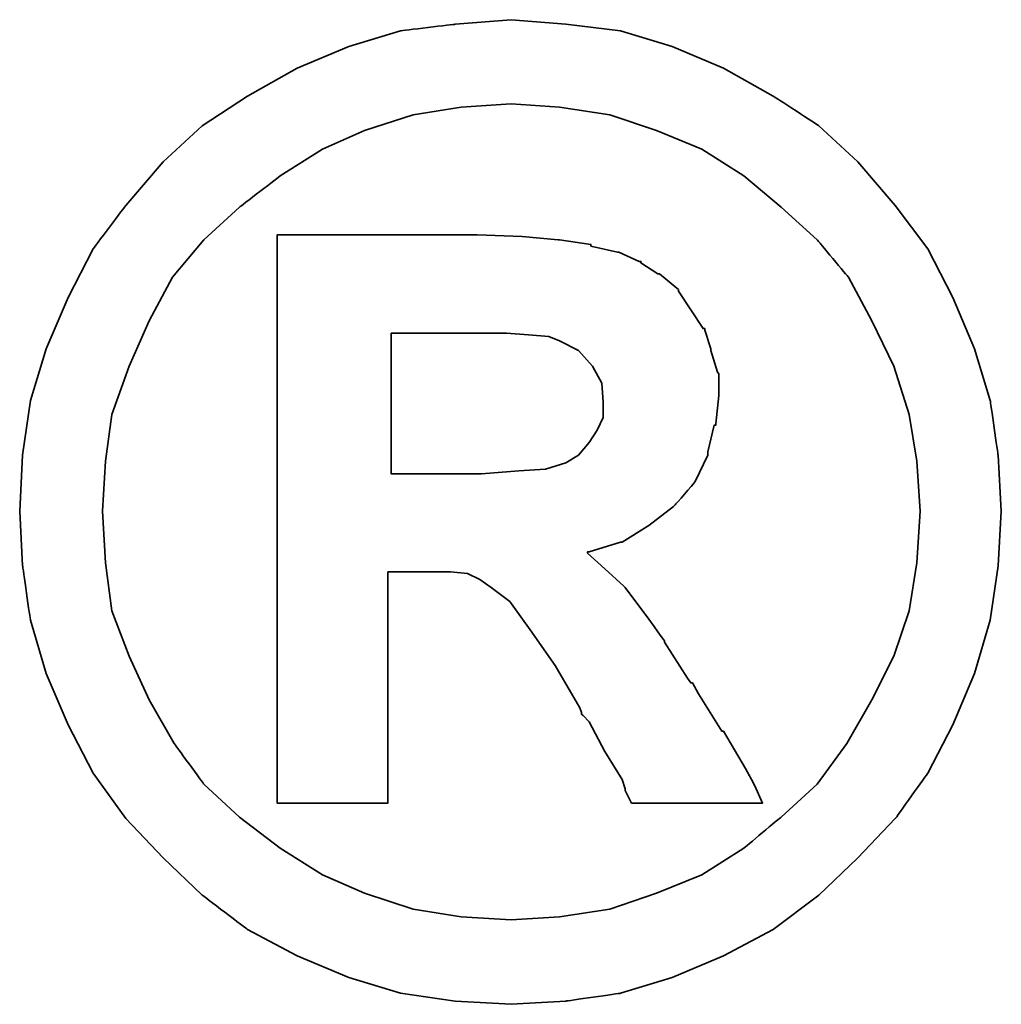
# Model space of a CAD drawing. Header units: millimetres. Extents: x 2891 to 6329, y -1599 to 860.
# Tile 511 of 620: x 5512.25 to 5513.93, y -560.05 to -558.37. Entities that reach past the tile are written whole.
import ezdxf

# ---------------------------------------------------------------- set-up
doc = ezdxf.new("R2010")
doc.units = ezdxf.units.MM
doc.layers.add('DIM', color=4, linetype='CONTINUOUS')
doc.layers.add('layer 1', color=7, linetype='CONTINUOUS')

# ---------------------------------------------------------------- blocks, each defined once
blk = doc.blocks.new('TBI MOTION logo(完整正式版)')
at = {"layer": 'layer 1', "color": 22, "lineweight": 35}
for points, knots in [([(81.20634, 4.98624), (81.20634, 4.98624), (81.18649, 5.32862), (81.18649, 5.32862), (81.18649, 5.32862), (81.18649, 5.32862), (81.13886, 5.66206), (81.13886, 5.66206), (81.13886, 5.66206), (81.13886, 5.66206), (81.04359, 5.97764), (81.04359, 5.97764), (81.04359, 5.97764), (81.04359, 5.97764), (80.91061, 6.29124), (80.91061, 6.29124), (80.91061, 6.29124), (80.91061, 6.29124), (80.75778, 6.58697), (80.75778, 6.58697), (80.75778, 6.58697), (80.75778, 6.58697), (80.5593, 6.85294), (80.5593, 6.85294), (80.5593, 6.85294), (80.5593, 6.85294), (80.33105, 7.1189), (80.33105, 7.1189), (80.33105, 7.1189), (80.33105, 7.1189), (80.09287, 7.33921), (80.09287, 7.33921), (80.09287, 7.33921), (80.09287, 7.33921), (79.815, 7.51982), (79.815, 7.51982), (79.815, 7.51982), (79.815, 7.51982), (79.51133, 7.69051), (79.51133, 7.69051), (79.51133, 7.69051), (79.51133, 7.69051), (79.19773, 7.8235), (79.19773, 7.8235), (79.19773, 7.8235), (79.19773, 7.8235), (78.88215, 7.91877), (78.88215, 7.91877), (78.88215, 7.91877), (78.88215, 7.91877), (78.54871, 7.95846), (78.54871, 7.95846), (78.54871, 7.95846), (78.54871, 7.95846), (78.21526, 7.98625), (78.21526, 7.98625), (78.21526, 7.98625), (78.21526, 7.98625), (77.87388, 7.95846), (77.87388, 7.95846), (77.87388, 7.95846), (77.87388, 7.95846), (77.54044, 7.91877), (77.54044, 7.91877), (77.54044, 7.91877), (77.54044, 7.91877), (77.22485, 7.8235), (77.22485, 7.8235), (77.22485, 7.8235), (77.22485, 7.8235), (76.91027, 7.69051), (76.91027, 7.69051), (76.91027, 7.69051), (76.91027, 7.69051), (76.6056, 7.51982), (76.6056, 7.51982), (76.6056, 7.51982), (76.6056, 7.51982), (76.32972, 7.33921), (76.32972, 7.33921), (76.32972, 7.33921), (76.32972, 7.33921), (76.09154, 7.1189), (76.09154, 7.1189), (76.09154, 7.1189), (76.09154, 7.1189), (75.86329, 6.85294), (75.86329, 6.85294), (75.86329, 6.85294), (75.86329, 6.85294), (75.66382, 6.58697), (75.66382, 6.58697), (75.66382, 6.58697), (75.66382, 6.58697), (75.51099, 6.29124), (75.51099, 6.29124), (75.51099, 6.29124), (75.51099, 6.29124), (75.37702, 5.97764), (75.37702, 5.97764), (75.37702, 5.97764), (75.37702, 5.97764), (75.28175, 5.66206), (75.28175, 5.66206), (75.28175, 5.66206), (75.28175, 5.66206), (75.23411, 5.32862), (75.23411, 5.32862), (75.23411, 5.32862), (75.23411, 5.32862), (75.21625, 4.98624), (75.21625, 4.98624), (75.21625, 4.98624), (75.21625, 4.98624), (75.23411, 4.6528), (75.23411, 4.6528), (75.23411, 4.6528), (75.23411, 4.6528), (75.28175, 4.32035), (75.28175, 4.32035), (75.28175, 4.32035), (75.28175, 4.32035), (75.37702, 3.99583), (75.37702, 3.99583), (75.37702, 3.99583), (75.37702, 3.99583), (75.51099, 3.68224), (75.51099, 3.68224), (75.51099, 3.68224), (75.51099, 3.68224), (75.66382, 3.38749), (75.66382, 3.38749), (75.66382, 3.38749), (75.66382, 3.38749), (75.86329, 3.10963), (75.86329, 3.10963), (75.86329, 3.10963), (75.86329, 3.10963), (76.09154, 2.87145), (76.09154, 2.87145), (76.09154, 2.87145), (76.09154, 2.87145), (76.32972, 2.6432), (76.32972, 2.6432), (76.32972, 2.6432), (76.32972, 2.6432), (76.6056, 2.43381), (76.6056, 2.43381), (76.6056, 2.43381), (76.6056, 2.43381), (76.91027, 2.27205), (76.91027, 2.27205), (76.91027, 2.27205), (76.91027, 2.27205), (77.22485, 2.13906), (77.22485, 2.13906), (77.22485, 2.13906), (77.22485, 2.13906), (77.54044, 2.0438), (77.54044, 2.0438), (77.54044, 2.0438), (77.54044, 2.0438), (77.87388, 1.99616), (77.87388, 1.99616), (77.87388, 1.99616), (77.87388, 1.99616), (78.21526, 1.97631), (78.21526, 1.97631), (78.21526, 1.97631), (78.21526, 1.97631), (78.54871, 1.99616), (78.54871, 1.99616), (78.54871, 1.99616), (78.54871, 1.99616), (78.88215, 2.0438), (78.88215, 2.0438), (78.88215, 2.0438), (78.88215, 2.0438), (79.19773, 2.13906), (79.19773, 2.13906), (79.19773, 2.13906), (79.19773, 2.13906), (79.51133, 2.27205), (79.51133, 2.27205), (79.51133, 2.27205), (79.51133, 2.27205), (79.815, 2.43381), (79.815, 2.43381), (79.815, 2.43381), (79.815, 2.43381), (80.09287, 2.6432), (80.09287, 2.6432), (80.09287, 2.6432), (80.09287, 2.6432), (80.33105, 2.87145), (80.33105, 2.87145), (80.33105, 2.87145), (80.33105, 2.87145), (80.5593, 3.10963), (80.5593, 3.10963), (80.5593, 3.10963), (80.5593, 3.10963), (80.75778, 3.38749), (80.75778, 3.38749), (80.75778, 3.38749), (80.75778, 3.38749), (80.91061, 3.68224), (80.91061, 3.68224), (80.91061, 3.68224), (80.91061, 3.68224), (81.04359, 3.99583), (81.04359, 3.99583), (81.04359, 3.99583), (81.04359, 3.99583), (81.13886, 4.32035), (81.13886, 4.32035), (81.13886, 4.32035), (81.13886, 4.32035), (81.18649, 4.6528), (81.18649, 4.6528), (81.18649, 4.6528), (81.18649, 4.6528), (81.20634, 4.98624), (81.20634, 4.98624)], [0, 0, 0, 0, 0.0178571, 0.0178571, 0.0178571, 0.0178572, 0.0357143, 0.0357143, 0.0357143, 0.0357143, 0.0535714, 0.0535714, 0.0535714, 0.0535714, 0.0714286, 0.0714286, 0.0714286, 0.0714286, 0.0892857, 0.0892857, 0.0892857, 0.0892857, 0.1071429, 0.1071429, 0.1071429, 0.1071429, 0.125, 0.125, 0.125, 0.125, 0.1428571, 0.1428571, 0.1428571, 0.1428572, 0.1607143, 0.1607143, 0.1607143, 0.1607143, 0.1785714, 0.1785714, 0.1785714, 0.1785714, 0.1964286, 0.1964286, 0.1964286, 0.1964286, 0.2142857, 0.2142857, 0.2142857, 0.2142857, 0.2321429, 0.2321429, 0.2321429, 0.2321429, 0.25, 0.25, 0.25, 0.25, 0.2678571, 0.2678571, 0.2678571, 0.2678572, 0.2857143, 0.2857143, 0.2857143, 0.2857143, 0.3035714, 0.3035714, 0.3035714, 0.3035714, 0.3214286, 0.3214286, 0.3214286, 0.3214286, 0.3392857, 0.3392857, 0.3392857, 0.3392857, 0.3571429, 0.3571429, 0.3571429, 0.3571429, 0.375, 0.375, 0.375, 0.375, 0.3928571, 0.3928571, 0.3928571, 0.3928572, 0.4107143, 0.4107143, 0.4107143, 0.4107143, 0.4285714, 0.4285714, 0.4285714, 0.4285714, 0.4464286, 0.4464286, 0.4464286, 0.4464286, 0.4642857, 0.4642857, 0.4642857, 0.4642857, 0.4821429, 0.4821429, 0.4821429, 0.4821429, 0.5, 0.5, 0.5, 0.5, 0.5178571, 0.5178571, 0.5178571, 0.5178572, 0.5357143, 0.5357143, 0.5357143, 0.5357143, 0.5535714, 0.5535714, 0.5535714, 0.5535714, 0.5714286, 0.5714286, 0.5714286, 0.5714286, 0.5892857, 0.5892857, 0.5892857, 0.5892857, 0.6071429, 0.6071429, 0.6071429, 0.6071429, 0.625, 0.625, 0.625, 0.625, 0.6428571, 0.6428571, 0.6428571, 0.6428572, 0.6607143, 0.6607143, 0.6607143, 0.6607143, 0.6785714, 0.6785714, 0.6785714, 0.6785714, 0.6964286, 0.6964286, 0.6964286, 0.6964286, 0.7142857, 0.7142857, 0.7142857, 0.7142857, 0.7321429, 0.7321429, 0.7321429, 0.7321429, 0.75, 0.75, 0.75, 0.75, 0.7678571, 0.7678571, 0.7678571, 0.7678572, 0.7857143, 0.7857143, 0.7857143, 0.7857143, 0.8035714, 0.8035714, 0.8035714, 0.8035714, 0.8214286, 0.8214286, 0.8214286, 0.8214286, 0.8392857, 0.8392857, 0.8392857, 0.8392857, 0.8571429, 0.8571429, 0.8571429, 0.8571429, 0.875, 0.875, 0.875, 0.875, 0.8928571, 0.8928571, 0.8928571, 0.8928572, 0.9107143, 0.9107143, 0.9107143, 0.9107143, 0.9285714, 0.9285714, 0.9285714, 0.9285714, 0.9464286, 0.9464286, 0.9464286, 0.9464286, 0.9642857, 0.9642857, 0.9642857, 0.9642857, 0.9821429, 0.9821429, 0.9821429, 0.9821429, 1, 1, 1, 1]), ([(80.71014, 4.98624), (80.71014, 4.98624), (80.69129, 5.29091), (80.69129, 5.29091), (80.69129, 5.29091), (80.69129, 5.29091), (80.64464, 5.57672), (80.64464, 5.57672), (80.64464, 5.57672), (80.64464, 5.57672), (80.54937, 5.87245), (80.54937, 5.87245), (80.54937, 5.87245), (80.54937, 5.87245), (80.41639, 6.14833), (80.41639, 6.14833), (80.41639, 6.14833), (80.41639, 6.14833), (80.27349, 6.41429), (80.27349, 6.41429), (80.27349, 6.41429), (80.27349, 6.41429), (80.08295, 6.64255), (80.08295, 6.64255), (80.08295, 6.64255), (80.08295, 6.64255), (79.86264, 6.84301), (79.86264, 6.84301), (79.86264, 6.84301), (79.86264, 6.84301), (79.63439, 7.03355), (79.63439, 7.03355), (79.63439, 7.03355), (79.63439, 7.03355), (79.37835, 7.1963), (79.37835, 7.1963), (79.37835, 7.1963), (79.37835, 7.1963), (79.10246, 7.30944), (79.10246, 7.30944), (79.10246, 7.30944), (79.10246, 7.30944), (78.81665, 7.40471), (78.81665, 7.40471), (78.81665, 7.40471), (78.81665, 7.40471), (78.511, 7.45234), (78.511, 7.45234), (78.511, 7.45234), (78.511, 7.45234), (78.21526, 7.47219), (78.21526, 7.47219), (78.21526, 7.47219), (78.21526, 7.47219), (77.9106, 7.45234), (77.9106, 7.45234), (77.9106, 7.45234), (77.9106, 7.45234), (77.61685, 7.40471), (77.61685, 7.40471), (77.61685, 7.40471), (77.61685, 7.40471), (77.32012, 7.30944), (77.32012, 7.30944), (77.32012, 7.30944), (77.32012, 7.30944), (77.06309, 7.1963), (77.06309, 7.1963), (77.06309, 7.1963), (77.06309, 7.1963), (76.80606, 7.03355), (76.80606, 7.03355), (76.80606, 7.03355), (76.80606, 7.03355), (76.55797, 6.84301), (76.55797, 6.84301), (76.55797, 6.84301), (76.55797, 6.84301), (76.34063, 6.64255), (76.34063, 6.64255), (76.34063, 6.64255), (76.34063, 6.64255), (76.1491, 6.41429), (76.1491, 6.41429), (76.1491, 6.41429), (76.1491, 6.41429), (76.0062, 6.14833), (76.0062, 6.14833), (76.0062, 6.14833), (76.0062, 6.14833), (75.88314, 5.87245), (75.88314, 5.87245), (75.88314, 5.87245), (75.88314, 5.87245), (75.77794, 5.57672), (75.77794, 5.57672), (75.77794, 5.57672), (75.77794, 5.57672), (75.73924, 5.29091), (75.73924, 5.29091), (75.73924, 5.29091), (75.73924, 5.29091), (75.72039, 4.98624), (75.72039, 4.98624), (75.72039, 4.98624), (75.72039, 4.98624), (75.73924, 4.67165), (75.73924, 4.67165), (75.73924, 4.67165), (75.73924, 4.67165), (75.77794, 4.37791), (75.77794, 4.37791), (75.77794, 4.37791), (75.77794, 4.37791), (75.88314, 4.10102), (75.88314, 4.10102), (75.88314, 4.10102), (75.88314, 4.10102), (76.0062, 3.83407), (76.0062, 3.83407), (76.0062, 3.83407), (76.0062, 3.83407), (76.15902, 3.56811), (76.15902, 3.56811), (76.15902, 3.56811), (76.15902, 3.56811), (76.34063, 3.32001), (76.34063, 3.32001), (76.34063, 3.32001), (76.34063, 3.32001), (76.55797, 3.11955), (76.55797, 3.11955), (76.55797, 3.11955), (76.55797, 3.11955), (76.80606, 2.92901), (76.80606, 2.92901), (76.80606, 2.92901), (76.80606, 2.92901), (77.06309, 2.76725), (77.06309, 2.76725), (77.06309, 2.76725), (77.06309, 2.76725), (77.32012, 2.65412), (77.32012, 2.65412), (77.32012, 2.65412), (77.32012, 2.65412), (77.61685, 2.55786), (77.61685, 2.55786), (77.61685, 2.55786), (77.61685, 2.55786), (77.9106, 2.51022), (77.9106, 2.51022), (77.9106, 2.51022), (77.9106, 2.51022), (78.21526, 2.49137), (78.21526, 2.49137), (78.21526, 2.49137), (78.21526, 2.49137), (78.511, 2.51022), (78.511, 2.51022), (78.511, 2.51022), (78.511, 2.51022), (78.81665, 2.55786), (78.81665, 2.55786), (78.81665, 2.55786), (78.81665, 2.55786), (79.10246, 2.65412), (79.10246, 2.65412), (79.10246, 2.65412), (79.10246, 2.65412), (79.37835, 2.76725), (79.37835, 2.76725), (79.37835, 2.76725), (79.37835, 2.76725), (79.63439, 2.92901), (79.63439, 2.92901), (79.63439, 2.92901), (79.63439, 2.92901), (79.86264, 3.11955), (79.86264, 3.11955), (79.86264, 3.11955), (79.86264, 3.11955), (80.08295, 3.32001), (80.08295, 3.32001), (80.08295, 3.32001), (80.08295, 3.32001), (80.26356, 3.56811), (80.26356, 3.56811), (80.26356, 3.56811), (80.26356, 3.56811), (80.41639, 3.83407), (80.41639, 3.83407), (80.41639, 3.83407), (80.41639, 3.83407), (80.54937, 4.10102), (80.54937, 4.10102), (80.54937, 4.10102), (80.54937, 4.10102), (80.64464, 4.37791), (80.64464, 4.37791), (80.64464, 4.37791), (80.64464, 4.37791), (80.69129, 4.67165), (80.69129, 4.67165), (80.69129, 4.67165), (80.69129, 4.67165), (80.71014, 4.98624), (80.71014, 4.98624)], [0, 0, 0, 0, 0.0192308, 0.0192308, 0.0192308, 0.0192308, 0.0384615, 0.0384615, 0.0384615, 0.0384615, 0.0576923, 0.0576923, 0.0576923, 0.0576923, 0.0769231, 0.0769231, 0.0769231, 0.0769231, 0.0961538, 0.0961538, 0.0961538, 0.0961539, 0.1153846, 0.1153846, 0.1153846, 0.1153846, 0.1346154, 0.1346154, 0.1346154, 0.1346154, 0.1538462, 0.1538462, 0.1538462, 0.1538462, 0.1730769, 0.1730769, 0.1730769, 0.1730769, 0.1923077, 0.1923077, 0.1923077, 0.1923077, 0.2115385, 0.2115385, 0.2115385, 0.2115385, 0.2307692, 0.2307692, 0.2307692, 0.2307692, 0.25, 0.25, 0.25, 0.25, 0.2692308, 0.2692308, 0.2692308, 0.2692308, 0.2884615, 0.2884615, 0.2884615, 0.2884615, 0.3076923, 0.3076923, 0.3076923, 0.3076923, 0.3269231, 0.3269231, 0.3269231, 0.3269231, 0.3461538, 0.3461538, 0.3461538, 0.3461539, 0.3653846, 0.3653846, 0.3653846, 0.3653846, 0.3846154, 0.3846154, 0.3846154, 0.3846154, 0.4038462, 0.4038462, 0.4038462, 0.4038462, 0.4230769, 0.4230769, 0.4230769, 0.4230769, 0.4423077, 0.4423077, 0.4423077, 0.4423077, 0.4615385, 0.4615385, 0.4615385, 0.4615385, 0.4807692, 0.4807692, 0.4807692, 0.4807692, 0.5, 0.5, 0.5, 0.5, 0.5192308, 0.5192308, 0.5192308, 0.5192308, 0.5384615, 0.5384615, 0.5384615, 0.5384615, 0.5576923, 0.5576923, 0.5576923, 0.5576923, 0.5769231, 0.5769231, 0.5769231, 0.5769231, 0.5961538, 0.5961538, 0.5961538, 0.5961539, 0.6153846, 0.6153846, 0.6153846, 0.6153846, 0.6346154, 0.6346154, 0.6346154, 0.6346154, 0.6538462, 0.6538462, 0.6538462, 0.6538462, 0.6730769, 0.6730769, 0.6730769, 0.6730769, 0.6923077, 0.6923077, 0.6923077, 0.6923077, 0.7115385, 0.7115385, 0.7115385, 0.7115385, 0.7307692, 0.7307692, 0.7307692, 0.7307692, 0.75, 0.75, 0.75, 0.75, 0.7692308, 0.7692308, 0.7692308, 0.7692308, 0.7884615, 0.7884615, 0.7884615, 0.7884615, 0.8076923, 0.8076923, 0.8076923, 0.8076923, 0.8269231, 0.8269231, 0.8269231, 0.8269231, 0.8461538, 0.8461538, 0.8461538, 0.8461539, 0.8653846, 0.8653846, 0.8653846, 0.8653846, 0.8846154, 0.8846154, 0.8846154, 0.8846154, 0.9038462, 0.9038462, 0.9038462, 0.9038462, 0.9230769, 0.9230769, 0.9230769, 0.9230769, 0.9423077, 0.9423077, 0.9423077, 0.9423077, 0.9615385, 0.9615385, 0.9615385, 0.9615385, 0.9807692, 0.9807692, 0.9807692, 0.9807692, 1, 1, 1, 1]), ([(76.78721, 3.2823), (76.78721, 3.2823), (76.78721, 3.32001), (76.78721, 3.32001), (76.78721, 3.32001), (76.78721, 3.32001), (76.78721, 3.42422), (76.78721, 3.42422), (76.78721, 3.42422), (76.78721, 3.42422), (76.78721, 3.59689), (76.78721, 3.59689), (76.78721, 3.59689), (76.78721, 3.59689), (76.78721, 3.80529), (76.78721, 3.80529), (76.78721, 3.80529), (76.78721, 3.80529), (76.78721, 4.0524), (76.78721, 4.0524), (76.78721, 4.0524), (76.78721, 4.0524), (76.78721, 4.32035), (76.78721, 4.32035), (76.78721, 4.32035), (76.78721, 4.32035), (76.78721, 4.92868), (76.78721, 4.92868), (76.78721, 4.92868), (76.78721, 4.92868), (76.78721, 5.53801), (76.78721, 5.53801), (76.78721, 5.53801), (76.78721, 5.53801), (76.78721, 5.82482), (76.78721, 5.82482), (76.78721, 5.82482), (76.78721, 5.82482), (76.78721, 6.07291), (76.78721, 6.07291), (76.78721, 6.07291), (76.78721, 6.07291), (76.78721, 6.30017), (76.78721, 6.30017), (76.78721, 6.30017), (76.78721, 6.30017), (76.78721, 6.45399), (76.78721, 6.45399), (76.78721, 6.45399), (76.78721, 6.45399), (76.78721, 6.5572), (76.78721, 6.5572), (76.78721, 6.5572), (76.78721, 6.5572), (76.78721, 6.59689), (76.78721, 6.59689), (76.78721, 6.59689), (76.78721, 6.59689), (76.78721, 6.67232), (76.78721, 6.67232), (76.78721, 6.67232), (76.78721, 6.67232), (76.8537, 6.67232), (76.8537, 6.67232), (76.8537, 6.67232), (76.8537, 6.67232), (76.87355, 6.67232), (76.87355, 6.67232), (76.87355, 6.67232), (76.87355, 6.67232), (76.91027, 6.67232), (76.91027, 6.67232), (76.91027, 6.67232), (76.91027, 6.67232), (77.04424, 6.67232), (77.04424, 6.67232), (77.04424, 6.67232), (77.04424, 6.67232), (77.22485, 6.67232), (77.22485, 6.67232), (77.22485, 6.67232), (77.22485, 6.67232), (77.43524, 6.67232), (77.43524, 6.67232), (77.43524, 6.67232), (77.43524, 6.67232), (77.65357, 6.67232), (77.65357, 6.67232), (77.65357, 6.67232), (77.65357, 6.67232), (77.82625, 6.67232), (77.82625, 6.67232), (77.82625, 6.67232), (77.82625, 6.67232), (77.94037, 6.67232), (77.94037, 6.67232), (77.94037, 6.67232), (77.94037, 6.67232), (77.97709, 6.67232), (77.97709, 6.67232), (77.97709, 6.67232), (77.97709, 6.67232), (77.99694, 6.67232), (77.99694, 6.67232), (77.99694, 6.67232), (77.99694, 6.67232), (78.00686, 6.67232), (78.00686, 6.67232), (78.00686, 6.67232), (78.00686, 6.67232), (78.28275, 6.6624), (78.28275, 6.6624), (78.28275, 6.6624), (78.28275, 6.6624), (78.50107, 6.64255), (78.50107, 6.64255), (78.50107, 6.64255), (78.50107, 6.64255), (78.511, 6.64255), (78.511, 6.64255), (78.511, 6.64255), (78.511, 6.64255), (78.70154, 6.61476), (78.70154, 6.61476), (78.70154, 6.61476), (78.70154, 6.61476), (78.70154, 6.60483), (78.70154, 6.60483), (78.70154, 6.60483), (78.70154, 6.60483), (78.86429, 6.56713), (78.86429, 6.56713), (78.86429, 6.56713), (78.86429, 6.56713), (78.87223, 6.56713), (78.87223, 6.56713), (78.87223, 6.56713), (78.87223, 6.56713), (78.99727, 6.51056), (78.99727, 6.51056), (78.99727, 6.51056), (78.99727, 6.51056), (79.00719, 6.51056), (79.00719, 6.51056), (79.00719, 6.51056), (79.00719, 6.51056), (79.00719, 6.50162), (79.00719, 6.50162), (79.00719, 6.50162), (79.00719, 6.50162), (79.1104, 6.43415), (79.1104, 6.43415), (79.1104, 6.43415), (79.1104, 6.43415), (79.12132, 6.43415), (79.12132, 6.43415), (79.12132, 6.43415), (79.12132, 6.43415), (79.22552, 6.34781), (79.22552, 6.34781), (79.22552, 6.34781), (79.22552, 6.34781), (79.23544, 6.33888), (79.23544, 6.33888), (79.23544, 6.33888), (79.23544, 6.33888), (79.23544, 6.32895), (79.23544, 6.32895), (79.23544, 6.32895), (79.23544, 6.32895), (79.31087, 6.21483), (79.31087, 6.21483), (79.31087, 6.21483), (79.31087, 6.21483), (79.38629, 6.1007), (79.38629, 6.1007), (79.38629, 6.1007), (79.38629, 6.1007), (79.3972, 6.1007), (79.3972, 6.1007), (79.3972, 6.1007), (79.3972, 6.1007), (79.3972, 6.09078), (79.3972, 6.09078), (79.3972, 6.09078), (79.3972, 6.09078), (79.43392, 5.97764), (79.43392, 5.97764), (79.43392, 5.97764), (79.43392, 5.97764), (79.43392, 5.96772), (79.43392, 5.96772), (79.43392, 5.96772), (79.43392, 5.96772), (79.47362, 5.83474), (79.47362, 5.83474), (79.47362, 5.83474), (79.47362, 5.83474), (79.48156, 5.82482), (79.48156, 5.82482), (79.48156, 5.82482), (79.48156, 5.82482), (79.48156, 5.69977), (79.48156, 5.69977), (79.48156, 5.69977), (79.48156, 5.69977), (79.48156, 5.69183), (79.48156, 5.69183), (79.48156, 5.69183), (79.48156, 5.69183), (79.4637, 5.51915), (79.4637, 5.51915), (79.4637, 5.51915), (79.4637, 5.51915), (79.4637, 5.51122), (79.4637, 5.51122), (79.4637, 5.51122), (79.4637, 5.51122), (79.45377, 5.51122), (79.45377, 5.51122), (79.45377, 5.51122), (79.45377, 5.51122), (79.41507, 5.34847), (79.41507, 5.34847), (79.41507, 5.34847), (79.41507, 5.34847), (79.41507, 5.33854), (79.41507, 5.33854), (79.41507, 5.33854), (79.41507, 5.33854), (79.41507, 5.32862), (79.41507, 5.32862), (79.41507, 5.32862), (79.41507, 5.32862), (79.33865, 5.16785), (79.33865, 5.16785), (79.33865, 5.16785), (79.33865, 5.16785), (79.33071, 5.15693), (79.33071, 5.15693), (79.33071, 5.15693), (79.33071, 5.15693), (79.2156, 5.02495), (79.2156, 5.02495), (79.2156, 5.02495), (79.2156, 5.02495), (79.20567, 5.01502), (79.20567, 5.01502), (79.20567, 5.01502), (79.20567, 5.01502), (79.05483, 4.89991), (79.05483, 4.89991), (79.05483, 4.89991), (79.05483, 4.89991), (79.04491, 4.89197), (79.04491, 4.89197), (79.04491, 4.89197), (79.04491, 4.89197), (78.89208, 4.7967), (78.89208, 4.7967), (78.89208, 4.7967), (78.89208, 4.7967), (78.88215, 4.7967), (78.88215, 4.7967), (78.88215, 4.7967), (78.88215, 4.7967), (78.69161, 4.73913), (78.69161, 4.73913), (78.69161, 4.73913), (78.69161, 4.73913), (78.68169, 4.73913), (78.68169, 4.73913), (78.68169, 4.73913), (78.68169, 4.73913), (78.68169, 4.72921), (78.68169, 4.72921), (78.68169, 4.72921), (78.68169, 4.72921), (78.78688, 4.63394), (78.78688, 4.63394), (78.78688, 4.63394), (78.78688, 4.63394), (78.902, 4.52875), (78.902, 4.52875), (78.902, 4.52875), (78.902, 4.52875), (78.91093, 4.52081), (78.91093, 4.52081), (78.91093, 4.52081), (78.91093, 4.52081), (79.02506, 4.36798), (79.02506, 4.36798), (79.02506, 4.36798), (79.02506, 4.36798), (79.1501, 4.1953), (79.1501, 4.1953), (79.1501, 4.1953), (79.1501, 4.1953), (79.1501, 4.18736), (79.1501, 4.18736), (79.1501, 4.18736), (79.1501, 4.18736), (79.29201, 3.96705), (79.29201, 3.96705), (79.29201, 3.96705), (79.29201, 3.96705), (79.31087, 3.93828), (79.31087, 3.93828), (79.31087, 3.93828), (79.31087, 3.93828), (79.32079, 3.93828), (79.32079, 3.93828), (79.32079, 3.93828), (79.32079, 3.93828), (79.3585, 3.87178), (79.3585, 3.87178), (79.3585, 3.87178), (79.3585, 3.87178), (79.50141, 3.64353), (79.50141, 3.64353), (79.50141, 3.64353), (79.50141, 3.64353), (79.51133, 3.64353), (79.51133, 3.64353), (79.51133, 3.64353), (79.51133, 3.64353), (79.64431, 3.41528), (79.64431, 3.41528), (79.64431, 3.41528), (79.64431, 3.41528), (79.68202, 3.3478), (79.68202, 3.3478), (79.68202, 3.3478), (79.68202, 3.3478), (79.70187, 3.31009), (79.70187, 3.31009), (79.70187, 3.31009), (79.70187, 3.31009), (79.7495, 3.2049), (79.7495, 3.2049), (79.7495, 3.2049), (79.7495, 3.2049), (79.64431, 3.2049), (79.64431, 3.2049), (79.64431, 3.2049), (79.64431, 3.2049), (79.62546, 3.2049), (79.62546, 3.2049), (79.62546, 3.2049), (79.62546, 3.2049), (79.53912, 3.2049), (79.53912, 3.2049), (79.53912, 3.2049), (79.53912, 3.2049), (79.31087, 3.2049), (79.31087, 3.2049), (79.31087, 3.2049), (79.31087, 3.2049), (79.08262, 3.2049), (79.08262, 3.2049), (79.08262, 3.2049), (79.08262, 3.2049), (79.00719, 3.2049), (79.00719, 3.2049), (79.00719, 3.2049), (79.00719, 3.2049), (78.98735, 3.2049), (78.98735, 3.2049), (78.98735, 3.2049), (78.98735, 3.2049), (78.94964, 3.2049), (78.94964, 3.2049), (78.94964, 3.2049), (78.94964, 3.2049), (78.92979, 3.24459), (78.92979, 3.24459), (78.92979, 3.24459), (78.92979, 3.24459), (78.91093, 3.2823), (78.91093, 3.2823), (78.91093, 3.2823), (78.91093, 3.2823), (78.91093, 3.29223), (78.91093, 3.29223), (78.91093, 3.29223), (78.91093, 3.29223), (78.89208, 3.3478), (78.89208, 3.3478), (78.89208, 3.3478), (78.89208, 3.3478), (78.78688, 3.52048), (78.78688, 3.52048), (78.78688, 3.52048), (78.78688, 3.52048), (78.69161, 3.7001), (78.69161, 3.7001), (78.69161, 3.7001), (78.69161, 3.7001), (78.6539, 3.7388), (78.6539, 3.7388), (78.6539, 3.7388), (78.6539, 3.7388), (78.64398, 3.74873), (78.64398, 3.74873), (78.64398, 3.74873), (78.64398, 3.74873), (78.64398, 3.75766), (78.64398, 3.75766), (78.64398, 3.75766), (78.64398, 3.75766), (78.63405, 3.78644), (78.63405, 3.78644), (78.63405, 3.78644), (78.63405, 3.78644), (78.48321, 4.04347), (78.48321, 4.04347), (78.48321, 4.04347), (78.48321, 4.04347), (78.33038, 4.2618), (78.33038, 4.2618), (78.33038, 4.2618), (78.33038, 4.2618), (78.20732, 4.43447), (78.20732, 4.43447), (78.20732, 4.43447), (78.20732, 4.43447), (78.09221, 4.52081), (78.09221, 4.52081), (78.09221, 4.52081), (78.09221, 4.52081), (78.02472, 4.56845), (78.02472, 4.56845), (78.02472, 4.56845), (78.02472, 4.56845), (77.9493, 4.60616), (77.9493, 4.60616), (77.9493, 4.60616), (77.9493, 4.60616), (77.8451, 4.61608), (77.8451, 4.61608), (77.8451, 4.61608), (77.8451, 4.61608), (77.71113, 4.61608), (77.71113, 4.61608), (77.71113, 4.61608), (77.71113, 4.61608), (77.69128, 4.61608), (77.69128, 4.61608), (77.69128, 4.61608), (77.69128, 4.61608), (77.67342, 4.61608), (77.67342, 4.61608), (77.67342, 4.61608), (77.67342, 4.61608), (77.5583, 4.61608), (77.5583, 4.61608), (77.5583, 4.61608), (77.5583, 4.61608), (77.46303, 4.61608), (77.46303, 4.61608), (77.46303, 4.61608), (77.46303, 4.61608), (77.46303, 4.54761), (77.46303, 4.54761), (77.46303, 4.54761), (77.46303, 4.54761), (77.46303, 4.47318), (77.46303, 4.47318), (77.46303, 4.47318), (77.46303, 4.47318), (77.46303, 4.24294), (77.46303, 4.24294), (77.46303, 4.24294), (77.46303, 4.24294), (77.46303, 3.99583), (77.46303, 3.99583), (77.46303, 3.99583), (77.46303, 3.99583), (77.46303, 3.72888), (77.46303, 3.72888), (77.46303, 3.72888), (77.46303, 3.72888), (77.46303, 3.51055), (77.46303, 3.51055), (77.46303, 3.51055), (77.46303, 3.51055), (77.46303, 3.42422), (77.46303, 3.42422), (77.46303, 3.42422), (77.46303, 3.42422), (77.46303, 3.35773), (77.46303, 3.35773), (77.46303, 3.35773), (77.46303, 3.35773), (77.46303, 3.30017), (77.46303, 3.30017), (77.46303, 3.30017), (77.46303, 3.30017), (77.46303, 3.2823), (77.46303, 3.2823), (77.46303, 3.2823), (77.46303, 3.2823), (77.46303, 3.2049), (77.46303, 3.2049), (77.46303, 3.2049), (77.46303, 3.2049), (77.39753, 3.2049), (77.39753, 3.2049), (77.39753, 3.2049), (77.39753, 3.2049), (77.37768, 3.2049), (77.37768, 3.2049), (77.37768, 3.2049), (77.37768, 3.2049), (77.32012, 3.2049), (77.32012, 3.2049), (77.32012, 3.2049), (77.32012, 3.2049), (77.12165, 3.2049), (77.12165, 3.2049), (77.12165, 3.2049), (77.12165, 3.2049), (76.94897, 3.2049), (76.94897, 3.2049), (76.94897, 3.2049), (76.94897, 3.2049), (76.8924, 3.2049), (76.8924, 3.2049), (76.8924, 3.2049), (76.8924, 3.2049), (76.8537, 3.2049), (76.8537, 3.2049), (76.8537, 3.2049), (76.8537, 3.2049), (76.78721, 3.2049), (76.78721, 3.2049), (76.78721, 3.2049), (76.78721, 3.2049), (76.78721, 3.2823), (76.78721, 3.2823)], [0, 0, 0, 0, 0.0074074, 0.0074074, 0.0074074, 0.0074074, 0.0148148, 0.0148148, 0.0148148, 0.0148148, 0.0222222, 0.0222222, 0.0222222, 0.0222222, 0.0296296, 0.0296296, 0.0296296, 0.0296296, 0.037037, 0.037037, 0.037037, 0.037037, 0.0444444, 0.0444444, 0.0444444, 0.0444445, 0.0518519, 0.0518519, 0.0518519, 0.0518519, 0.0592593, 0.0592593, 0.0592593, 0.0592593, 0.0666667, 0.0666667, 0.0666667, 0.0666667, 0.0740741, 0.0740741, 0.0740741, 0.0740741, 0.0814815, 0.0814815, 0.0814815, 0.0814815, 0.0888889, 0.0888889, 0.0888889, 0.0888889, 0.0962963, 0.0962963, 0.0962963, 0.0962963, 0.1037037, 0.1037037, 0.1037037, 0.1037037, 0.1111111, 0.1111111, 0.1111111, 0.1111111, 0.1185185, 0.1185185, 0.1185185, 0.1185185, 0.1259259, 0.1259259, 0.1259259, 0.1259259, 0.1333333, 0.1333333, 0.1333333, 0.1333333, 0.1407407, 0.1407407, 0.1407407, 0.1407408, 0.1481481, 0.1481481, 0.1481481, 0.1481482, 0.1555556, 0.1555556, 0.1555556, 0.1555556, 0.162963, 0.162963, 0.162963, 0.162963, 0.1703704, 0.1703704, 0.1703704, 0.1703704, 0.1777778, 0.1777778, 0.1777778, 0.1777778, 0.1851852, 0.1851852, 0.1851852, 0.1851852, 0.1925926, 0.1925926, 0.1925926, 0.1925926, 0.2, 0.2, 0.2, 0.2, 0.2074074, 0.2074074, 0.2074074, 0.2074074, 0.2148148, 0.2148148, 0.2148148, 0.2148148, 0.2222222, 0.2222222, 0.2222222, 0.2222222, 0.2296296, 0.2296296, 0.2296296, 0.2296296, 0.237037, 0.237037, 0.237037, 0.237037, 0.2444444, 0.2444444, 0.2444444, 0.2444445, 0.2518519, 0.2518519, 0.2518519, 0.2518519, 0.2592593, 0.2592593, 0.2592593, 0.2592593, 0.2666667, 0.2666667, 0.2666667, 0.2666667, 0.2740741, 0.2740741, 0.2740741, 0.2740741, 0.2814815, 0.2814815, 0.2814815, 0.2814815, 0.2888889, 0.2888889, 0.2888889, 0.2888889, 0.2962963, 0.2962963, 0.2962963, 0.2962963, 0.3037037, 0.3037037, 0.3037037, 0.3037037, 0.3111111, 0.3111111, 0.3111111, 0.3111111, 0.3185185, 0.3185185, 0.3185185, 0.3185185, 0.3259259, 0.3259259, 0.3259259, 0.3259259, 0.3333333, 0.3333333, 0.3333333, 0.3333333, 0.3407407, 0.3407407, 0.3407407, 0.3407408, 0.3481481, 0.3481481, 0.3481481, 0.3481482, 0.3555556, 0.3555556, 0.3555556, 0.3555556, 0.362963, 0.362963, 0.362963, 0.362963, 0.3703704, 0.3703704, 0.3703704, 0.3703704, 0.3777778, 0.3777778, 0.3777778, 0.3777778, 0.3851852, 0.3851852, 0.3851852, 0.3851852, 0.3925926, 0.3925926, 0.3925926, 0.3925926, 0.4, 0.4, 0.4, 0.4, 0.4074074, 0.4074074, 0.4074074, 0.4074074, 0.4148148, 0.4148148, 0.4148148, 0.4148148, 0.4222222, 0.4222222, 0.4222222, 0.4222222, 0.4296296, 0.4296296, 0.4296296, 0.4296296, 0.437037, 0.437037, 0.437037, 0.437037, 0.4444444, 0.4444444, 0.4444444, 0.4444445, 0.4518519, 0.4518519, 0.4518519, 0.4518519, 0.4592593, 0.4592593, 0.4592593, 0.4592593, 0.4666667, 0.4666667, 0.4666667, 0.4666667, 0.4740741, 0.4740741, 0.4740741, 0.4740741, 0.4814815, 0.4814815, 0.4814815, 0.4814815, 0.4888889, 0.4888889, 0.4888889, 0.4888889, 0.4962963, 0.4962963, 0.4962963, 0.4962963, 0.5037037, 0.5037037, 0.5037037, 0.5037037, 0.5111111, 0.5111111, 0.5111111, 0.5111111, 0.5185185, 0.5185185, 0.5185185, 0.5185185, 0.5259259, 0.5259259, 0.5259259, 0.5259259, 0.5333333, 0.5333333, 0.5333333, 0.5333333, 0.5407407, 0.5407407, 0.5407407, 0.5407408, 0.5481481, 0.5481481, 0.5481481, 0.5481482, 0.5555556, 0.5555556, 0.5555556, 0.5555556, 0.562963, 0.562963, 0.562963, 0.562963, 0.5703704, 0.5703704, 0.5703704, 0.5703704, 0.5777778, 0.5777778, 0.5777778, 0.5777778, 0.5851852, 0.5851852, 0.5851852, 0.5851852, 0.5925926, 0.5925926, 0.5925926, 0.5925926, 0.6, 0.6, 0.6, 0.6, 0.6074074, 0.6074074, 0.6074074, 0.6074074, 0.6148148, 0.6148148, 0.6148148, 0.6148148, 0.6222222, 0.6222222, 0.6222222, 0.6222222, 0.6296296, 0.6296296, 0.6296296, 0.6296296, 0.637037, 0.637037, 0.637037, 0.637037, 0.6444444, 0.6444444, 0.6444444, 0.6444445, 0.6518519, 0.6518519, 0.6518519, 0.6518519, 0.6592593, 0.6592593, 0.6592593, 0.6592593, 0.6666667, 0.6666667, 0.6666667, 0.6666667, 0.6740741, 0.6740741, 0.6740741, 0.6740741, 0.6814815, 0.6814815, 0.6814815, 0.6814815, 0.6888889, 0.6888889, 0.6888889, 0.6888889, 0.6962963, 0.6962963, 0.6962963, 0.6962963, 0.7037037, 0.7037037, 0.7037037, 0.7037037, 0.7111111, 0.7111111, 0.7111111, 0.7111111, 0.7185185, 0.7185185, 0.7185185, 0.7185185, 0.7259259, 0.7259259, 0.7259259, 0.7259259, 0.7333333, 0.7333333, 0.7333333, 0.7333333, 0.7407407, 0.7407407, 0.7407407, 0.7407408, 0.7481481, 0.7481481, 0.7481481, 0.7481482, 0.7555556, 0.7555556, 0.7555556, 0.7555556, 0.762963, 0.762963, 0.762963, 0.762963, 0.7703704, 0.7703704, 0.7703704, 0.7703704, 0.7777778, 0.7777778, 0.7777778, 0.7777778, 0.7851852, 0.7851852, 0.7851852, 0.7851852, 0.7925926, 0.7925926, 0.7925926, 0.7925926, 0.8, 0.8, 0.8, 0.8, 0.8074074, 0.8074074, 0.8074074, 0.8074074, 0.8148148, 0.8148148, 0.8148148, 0.8148148, 0.8222222, 0.8222222, 0.8222222, 0.8222222, 0.8296296, 0.8296296, 0.8296296, 0.8296296, 0.837037, 0.837037, 0.837037, 0.837037, 0.8444444, 0.8444444, 0.8444444, 0.8444445, 0.8518519, 0.8518519, 0.8518519, 0.8518519, 0.8592593, 0.8592593, 0.8592593, 0.8592593, 0.8666667, 0.8666667, 0.8666667, 0.8666667, 0.8740741, 0.8740741, 0.8740741, 0.8740741, 0.8814815, 0.8814815, 0.8814815, 0.8814815, 0.8888889, 0.8888889, 0.8888889, 0.8888889, 0.8962963, 0.8962963, 0.8962963, 0.8962963, 0.9037037, 0.9037037, 0.9037037, 0.9037037, 0.9111111, 0.9111111, 0.9111111, 0.9111111, 0.9185185, 0.9185185, 0.9185185, 0.9185185, 0.9259259, 0.9259259, 0.9259259, 0.9259259, 0.9333333, 0.9333333, 0.9333333, 0.9333333, 0.9407407, 0.9407407, 0.9407407, 0.9407408, 0.9481481, 0.9481481, 0.9481481, 0.9481482, 0.9555556, 0.9555556, 0.9555556, 0.9555556, 0.962963, 0.962963, 0.962963, 0.962963, 0.9703704, 0.9703704, 0.9703704, 0.9703704, 0.9777778, 0.9777778, 0.9777778, 0.9777778, 0.9851852, 0.9851852, 0.9851852, 0.9851852, 0.9925926, 0.9925926, 0.9925926, 0.9925926, 1, 1, 1, 1]), ([(77.48288, 6.07291), (77.48288, 6.07291), (77.48288, 5.99551), (77.48288, 5.99551), (77.48288, 5.99551), (77.48288, 5.99551), (77.48288, 5.82482), (77.48288, 5.82482), (77.48288, 5.82482), (77.48288, 5.82482), (77.48288, 5.63328), (77.48288, 5.63328), (77.48288, 5.63328), (77.48288, 5.63328), (77.48288, 5.46358), (77.48288, 5.46358), (77.48288, 5.46358), (77.48288, 5.46358), (77.48288, 5.29091), (77.48288, 5.29091), (77.48288, 5.29091), (77.48288, 5.29091), (77.48288, 5.21449), (77.48288, 5.21449), (77.48288, 5.21449), (77.48288, 5.21449), (77.50074, 5.21449), (77.50074, 5.21449), (77.50074, 5.21449), (77.50074, 5.21449), (77.71113, 5.21449), (77.71113, 5.21449), (77.71113, 5.21449), (77.71113, 5.21449), (77.94037, 5.21449), (77.94037, 5.21449), (77.94037, 5.21449), (77.94037, 5.21449), (78.01579, 5.21449), (78.01579, 5.21449), (78.01579, 5.21449), (78.01579, 5.21449), (78.03465, 5.21449), (78.03465, 5.21449), (78.03465, 5.21449), (78.03465, 5.21449), (78.2629, 5.23335), (78.2629, 5.23335), (78.2629, 5.23335), (78.2629, 5.23335), (78.42565, 5.24327), (78.42565, 5.24327), (78.42565, 5.24327), (78.42565, 5.24327), (78.54871, 5.28098), (78.54871, 5.28098), (78.54871, 5.28098), (78.54871, 5.28098), (78.62611, 5.32862), (78.62611, 5.32862), (78.62611, 5.32862), (78.62611, 5.32862), (78.69161, 5.40503), (78.69161, 5.40503), (78.69161, 5.40503), (78.69161, 5.40503), (78.73925, 5.48145), (78.73925, 5.48145), (78.73925, 5.48145), (78.73925, 5.48145), (78.77696, 5.55885), (78.77696, 5.55885), (78.77696, 5.55885), (78.77696, 5.55885), (78.77696, 5.65214), (78.77696, 5.65214), (78.77696, 5.65214), (78.77696, 5.65214), (78.76902, 5.76726), (78.76902, 5.76726), (78.76902, 5.76726), (78.76902, 5.76726), (78.71146, 5.87245), (78.71146, 5.87245), (78.71146, 5.87245), (78.71146, 5.87245), (78.62611, 5.96772), (78.62611, 5.96772), (78.62611, 5.96772), (78.62611, 5.96772), (78.511, 6.02528), (78.511, 6.02528), (78.511, 6.02528), (78.511, 6.02528), (78.44451, 6.05306), (78.44451, 6.05306), (78.44451, 6.05306), (78.44451, 6.05306), (78.32046, 6.06299), (78.32046, 6.06299), (78.32046, 6.06299), (78.32046, 6.06299), (78.18748, 6.07291), (78.18748, 6.07291), (78.18748, 6.07291), (78.18748, 6.07291), (77.99694, 6.07291), (77.99694, 6.07291), (77.99694, 6.07291), (77.99694, 6.07291), (77.97709, 6.07291), (77.97709, 6.07291), (77.97709, 6.07291), (77.97709, 6.07291), (77.90167, 6.07291), (77.90167, 6.07291), (77.90167, 6.07291), (77.90167, 6.07291), (77.69128, 6.07291), (77.69128, 6.07291), (77.69128, 6.07291), (77.69128, 6.07291), (77.50074, 6.07291), (77.50074, 6.07291), (77.50074, 6.07291), (77.50074, 6.07291), (77.48288, 6.07291), (77.48288, 6.07291)], [0, 0, 0, 0, 0.03125, 0.03125, 0.03125, 0.03125, 0.0625, 0.0625, 0.0625, 0.0625, 0.09375, 0.09375, 0.09375, 0.09375, 0.125, 0.125, 0.125, 0.125, 0.15625, 0.15625, 0.15625, 0.15625, 0.1875, 0.1875, 0.1875, 0.1875, 0.21875, 0.21875, 0.21875, 0.21875, 0.25, 0.25, 0.25, 0.25, 0.28125, 0.28125, 0.28125, 0.28125, 0.3125, 0.3125, 0.3125, 0.3125, 0.34375, 0.34375, 0.34375, 0.34375, 0.375, 0.375, 0.375, 0.375, 0.40625, 0.40625, 0.40625, 0.40625, 0.4375, 0.4375, 0.4375, 0.4375, 0.46875, 0.46875, 0.46875, 0.46875, 0.5, 0.5, 0.5, 0.5, 0.53125, 0.53125, 0.53125, 0.53125, 0.5625, 0.5625, 0.5625, 0.5625, 0.59375, 0.59375, 0.59375, 0.59375, 0.625, 0.625, 0.625, 0.625, 0.65625, 0.65625, 0.65625, 0.65625, 0.6875, 0.6875, 0.6875, 0.6875, 0.71875, 0.71875, 0.71875, 0.71875, 0.75, 0.75, 0.75, 0.75, 0.78125, 0.78125, 0.78125, 0.78125, 0.8125, 0.8125, 0.8125, 0.8125, 0.84375, 0.84375, 0.84375, 0.84375, 0.875, 0.875, 0.875, 0.875, 0.90625, 0.90625, 0.90625, 0.90625, 0.9375, 0.9375, 0.9375, 0.9375, 0.96875, 0.96875, 0.96875, 0.96875, 1, 1, 1, 1])]:
    blk.add_open_spline(points, degree=3, knots=knots, dxfattribs=at)

msp = doc.modelspace()

# ---------------------------------------------------------------- block references
at = {"layer": 'DIM', "color": 7, "xscale": 0.2802190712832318, "yscale": 0.2802190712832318, "zscale": 0.2802190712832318}
msp.add_blockref('TBI MOTION logo(完整正式版)', (5491.1738, -560.6061), dxfattribs=at)

doc.saveas('drawing.dxf')
